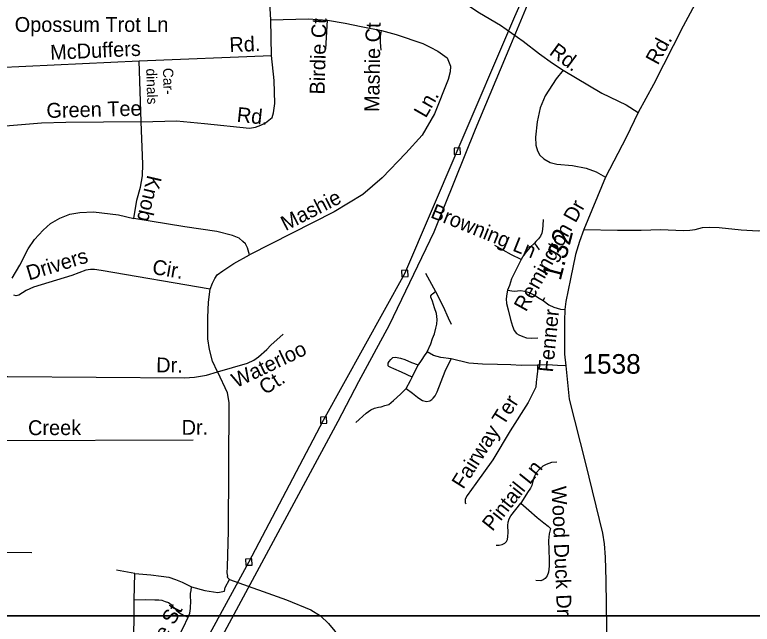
# Model space of a CAD drawing. Extents: x 2220236 to 2384410, y 720751 to 894131.
# Drawn here: x 2354061 to 2358769, y 816921 to 820812 of the extents above; entities that cross this region are included whole.
import ezdxf

# ---------------------------------------------------------------- set-up
doc = ezdxf.new("R2010")
doc.units = 0
doc.layers.add('Default', color=7, linetype='Continuous')

msp = doc.modelspace()

# ---------------------------------------------------------------- linework, layer by layer
at = {"layer": 'Default'}
for p, q in [((2355696.1, 820778.7), (2355671.2, 821172.7)), ((2355700.8, 820550.8), (2355696.1, 820778.7)), ((2354855.4, 820516.7), (2355700.8, 820550.8)), ((2353892.4, 820473.1), (2354855.4, 820516.7)), ((2354868.1, 820129), (2354855.4, 820516.7)), ((2357379.4, 819354.1), (2357409.3, 819311.5)), ((2356683, 819161.4), (2356746.2, 819045.8)), ((2357434.6, 818987.9), (2357445.6, 819006.9)), ((2356598, 818498.7), (2356637.2, 818576.1)), ((2353567.1, 818093.9), (2355200.5, 818097.5)), ((2354828.4, 817245.7), (2354709.8, 817266.8)), ((2354823.7, 817076.9), (2354828.4, 817245.7))]:
    msp.add_line(p, q, dxfattribs=at)
for points in [[(2346103.7, 826026.5), (2370568.5, 826026.5), (2370568.5, 816974.7), (2346103.7, 816974.7), (2346103.7, 826026.5)], [(2355671.2, 821172.7), (2356048.1, 821142.3), (2356148.4, 821131.7), (2356256.3, 821113.4), (2356427.5, 821077), (2356612.6, 821008.4), (2356717.8, 820971.8), (2356861.8, 820916.9), (2356946.3, 820878), (2357028.6, 820823.2), (2357161.9, 820744.3), (2357307.2, 820642.2), (2357410, 820563.3), (2357492.8, 820502.3), (2357561.2, 820457.3)], [(2349743.4, 807839.6), (2349751, 808535.4), (2349765.4, 809335.3), (2349939.6, 809817.2), (2350090.8, 810226.9), (2350328.9, 810529.6), (2350606.6, 810882.8), (2351204.5, 811377.9), (2351739.2, 811798), (2352473.9, 812380.7), (2353111.5, 812908.3), (2353471.9, 813194.5), (2353662.4, 813640.7), (2353958.5, 814300.1), (2354487.8, 815341.9), (2355009.9, 816316), (2355555.6, 817318.1), (2356032.7, 818223.5), (2356551.3, 819159.5), (2356885.8, 819941.3), (2357253.2, 820801.4), (2357397.3, 821129)], [(2357439.3, 821129.6), (2357225.6, 820617), (2357000, 820078.6), (2356736, 819423.6), (2356451.3, 818830.5), (2356255.6, 818468.1), (2356122.7, 818214.6), (2355207.4, 816516.2)], [(2358446.3, 820961.9), (2358327.3, 820738.1), (2358138.2, 820366.2), (2358041.8, 820187.4), (2357964.3, 820028.1), (2357832.8, 819774.7), (2357694, 819440.1), (2357665.6, 819364.3), (2357640.4, 819280.7), (2357609.3, 819126.3), (2357579, 818982), (2357571.8, 818929.3), (2357569.4, 818857.7), (2357569.4, 818740.9), (2357571, 818644.7), (2357578.5, 818570.5), (2357600.2, 818358.2), (2357703.5, 817947.8), (2357813.9, 817502.1), (2357823.3, 817434.2), (2357830.5, 817349.6), (2357834.4, 817199.7), (2357838, 816891.7), (2357836.3, 816703.7)], [(2355696.1, 820778.7), (2355933.4, 820786), (2356056.4, 820778.1)], [(2356045.9, 820592.4), (2356050.1, 820667.1), (2356056.4, 820778.1)], [(2356056.4, 820778.1), (2356170.5, 820758.2), (2356272.4, 820737.6), (2356401.8, 820711.9)], [(2356401.8, 820711.9), (2356496.8, 820686.3), (2356665.7, 820628.4), (2356713.8, 820604.9), (2356762.1, 820579.5), (2356820.7, 820536.3), (2356843.3, 820482.6), (2356839.7, 820446.6), (2356828.3, 820398.3), (2356741, 820179.5), (2356662.6, 820042.6), (2356558, 819927.3), (2356405.9, 819771.6), (2356283.2, 819664.2), (2356100.6, 819553.9), (2355560.2, 819279.5)], [(2356400.8, 820586.7), (2356396.6, 820635.1), (2356396.6, 820672.9), (2356401.8, 820711.9)], [(2354868.1, 820129), (2355094, 820133.6), (2355272.1, 820117.7), (2355558.5, 820087.2), (2355598.4, 820093.8), (2355632.1, 820106.2), (2355662.1, 820122.4), (2355703.6, 820154.9), (2355713.1, 820185.1), (2355720.5, 820245), (2355716.7, 820392.9), (2355700.8, 820550.8)], [(2357561.2, 820457.3), (2357518, 820402.7), (2357447.2, 820293.9), (2357414.3, 820217.6), (2357395.4, 820127.4), (2357384.6, 820029.3), (2357387, 819979.4), (2357397.5, 819943.4), (2357413.9, 819915.6), (2357438.2, 819892), (2357478.4, 819868.4), (2357522.5, 819857), (2357620.6, 819850), (2357708.7, 819833.2), (2357773.1, 819810), (2357832.8, 819774.7)], [(2357561.2, 820457.3), (2357808.4, 820312), (2357964.5, 820236.3), (2358041.8, 820187.4)], [(2354868.1, 820129), (2354386.3, 820123.1), (2354232.4, 820119.3), (2354000.9, 820100.4), (2353735.1, 820081.3)], [(2354821.7, 819510.7), (2354840.3, 819628.7), (2354863.1, 819711), (2354876.4, 819783.2), (2354877.4, 819857.1), (2354868.1, 820129)], [(2356866.6, 819920.5), (2356906.6, 819922.1), (2356904.9, 819962.1), (2356865, 819960.4), (2356866.6, 819920.5)], [(2357694, 819440.1), (2357909.4, 819437.6), (2358059.9, 819436.9), (2358182.9, 819440.1), (2358329.3, 819434.8), (2358371.4, 819437.3), (2358405.2, 819441.7), (2358451.1, 819454.2), (2358495, 819456.8), (2358557, 819453.5), (2358699.2, 819439.3), (2358807.2, 819432.5), (2358891.1, 819439.5), (2358982.9, 819454.7), (2359098.6, 819484), (2359212.1, 819517.4), (2359285.7, 819552.3), (2359365, 819599.1), (2359440.2, 819664), (2359499.4, 819722.9)], [(2354044.5, 819129.4), (2354093.5, 819213.8), (2354146.1, 819316.6), (2354187.4, 819376.9), (2354242.6, 819437.6), (2354288.1, 819480.1), (2354347.8, 819512.9), (2354413.3, 819539.6), (2354475.3, 819550.3), (2354563.2, 819553.5), (2354723.3, 819533.5), (2354821.7, 819510.7)], [(2355560.2, 819279.5), (2355545.6, 819323.3), (2355533.4, 819349.2), (2355517.1, 819365), (2355492.9, 819384.6), (2355450.8, 819402.1), (2355350.4, 819429), (2355146.1, 819458.5), (2354821.7, 819510.7)], [(2357434.6, 819504), (2357433, 819467.7), (2357429.8, 819440.9), (2357426.7, 819417.2), (2357417.2, 819398.3), (2357404.6, 819380.9), (2357387.3, 819365.1), (2357379.4, 819354.1)], [(2357379.4, 819354.1), (2357351, 819328.8), (2357327.3, 819300.4), (2357310, 819279.9), (2357294.2, 819248.3)], [(2357294.2, 819248.3), (2357231.1, 819279.9), (2357125.4, 819338.3)], [(2355308.8, 819060.6), (2355322.3, 819098.7), (2355337.9, 819127), (2355353.8, 819151), (2355389.5, 819177.5), (2355458.8, 819224.3), (2355560.2, 819279.5)], [(2357294.2, 819248.3), (2357264.2, 819189.9), (2357232.7, 819125.2), (2357218.5, 819082.6), (2357207.5, 819052.6)], [(2355308.8, 819060.6), (2354611.7, 819180.1), (2354569.6, 819185.6), (2354543.6, 819185.4), (2354513.6, 819180.9), (2354426.1, 819148), (2354181, 819072.9), (2354133.3, 819050.4), (2354087.7, 819021.9), (2354069.8, 819017.8), (2354055.7, 819021.6)], [(2356532.2, 819138.7), (2356572.1, 819140.3), (2356570.5, 819180.3), (2356530.5, 819178.7), (2356532.2, 819138.7)], [(2355355.2, 818531.4), (2355322.4, 818600.9), (2355303.6, 818674.6), (2355292.6, 818742.6), (2355293.1, 818878.4), (2355297.9, 818976.5), (2355308.8, 819060.6)], [(2356694.4, 818659.5), (2356717.3, 818710.7), (2356728.2, 818745.6), (2356740.2, 818775), (2356750, 818811), (2356755.4, 818837.1), (2356756.5, 818866.5), (2356754.3, 818903.6), (2356741.3, 818940.7), (2356727.6, 818983.7), (2356716.8, 819008.8), (2356717.8, 819017.5), (2356723.3, 819026.2), (2356727.6, 819030.6), (2356746.2, 819045.8)], [(2356746.2, 819045.8), (2356795.2, 818949.9), (2356826.8, 818876.9), (2356846.4, 818836.6)], [(2357207.5, 819052.6), (2357202.7, 819030.5), (2357198, 818999), (2357201.1, 818969), (2357210.6, 818928), (2357226.4, 818866.4), (2357239, 818823.8), (2357250, 818795.4), (2357264.2, 818776.5), (2357278.4, 818768.6), (2357303.7, 818757.5), (2357327.3, 818749.6), (2357362, 818748), (2357399.9, 818749.6)], [(2357207.5, 819052.6), (2357250, 819047.9), (2357291, 819051.1), (2357314.7, 819047.9), (2357344.7, 819038.4), (2357379.4, 819022.7), (2357409.3, 819002.1), (2357434.6, 818987.9)], [(2357434.6, 818987.9), (2357470.8, 818959.5), (2357502.4, 818945.3), (2357545, 818932.7), (2357571.8, 818929.3)], [(2355355.2, 818531.4), (2355546.8, 818587.2), (2355588.1, 818606.9), (2355617.6, 818628.9), (2355669.6, 818675.4), (2355695.1, 818701.4), (2355774.1, 818772)], [(2356694.4, 818659.5), (2356678.1, 818640.9), (2356656.3, 818603.9), (2356637.2, 818576.1)], [(2356847.1, 818614.7), (2356780.5, 818624.6), (2356734.7, 818636.6), (2356694.4, 818659.5)], [(2356598, 818498.7), (2356529.4, 818530.3), (2356481.5, 818551), (2356461.9, 818559.7), (2356448.8, 818567.3), (2356445.5, 818569.5), (2356444.4, 818580.4), (2356445.5, 818588.1), (2356452.1, 818597.9), (2356461.9, 818610.9), (2356474.9, 818622.9), (2356492.4, 818625.1), (2356524, 818619.7), (2356550.1, 818610.9), (2356592.6, 818591.3), (2356637.2, 818576.1)], [(2356558.8, 818426.7), (2356600.2, 818395.1), (2356632.9, 818370.1), (2356653.6, 818354.8), (2356663.4, 818348.3), (2356681.9, 818343.9), (2356690.6, 818342.8), (2356711.3, 818346.1), (2356724.4, 818354.8), (2356732, 818363.5), (2356745.1, 818379.9), (2356757.1, 818404.9), (2356809.3, 818535.7), (2356847.1, 818614.7)], [(2357397.5, 818575.2), (2357293.4, 818573.7), (2357228.4, 818576.9), (2357142, 818578.4), (2357046.9, 818581.8), (2356960.2, 818588.1), (2356847.1, 818614.7)], [(2357397.5, 818575.2), (2357397.5, 818535.8), (2357394.4, 818499.5), (2357389.6, 818466.3), (2357386.5, 818434.8), (2357375.4, 818409.5), (2357339.1, 818336.9), (2357224, 818155.4), (2357112, 817970.8), (2357004.8, 817819.3), (2356948, 817741.9), (2356937, 817718.3), (2356937, 817696.2), (2356943.3, 817689.9)], [(2357578.5, 818570.5), (2357526.8, 818572.1), (2357462.2, 818576.8), (2357397.5, 818575.2)], [(2353140.3, 818502.6), (2354016, 818503.2), (2355143.6, 818494.8), (2355207.6, 818497.6), (2355285.5, 818510.6), (2355355.2, 818531.4)], [(2355355.2, 818531.4), (2355416.8, 818400.1), (2355427.5, 818334.3), (2355422.2, 817514.2), (2355416.9, 817286.5), (2355415.2, 817248), (2355418.7, 817228.7), (2355416.9, 817221.7), (2355430.9, 817205.9)], [(2356558.8, 818426.7), (2356588.2, 818476.9), (2356598, 818498.7)], [(2356237.5, 818207.7), (2356305, 818268.7), (2356333.3, 818289.4), (2356357.3, 818300.3), (2356383.4, 818306.9), (2356399.8, 818309), (2356422.7, 818316.7), (2356448.8, 818324.3), (2356478.2, 818349.4), (2356524, 818389.7), (2356558.8, 818426.7)], [(2356013.5, 818202.8), (2356053.5, 818204.4), (2356051.8, 818244.3), (2356011.9, 818242.7), (2356013.5, 818202.8)], [(2357521.3, 817955.8), (2357488.2, 817952.6), (2357453.5, 817941.6), (2357431.4, 817930.5), (2357412.5, 817913.2), (2357390.4, 817887.9), (2357376.2, 817862.7), (2357366.8, 817826.4), (2357362, 817807.4), (2357354.1, 817788.5), (2357335.2, 817761.7), (2357316.3, 817733.3), (2357291, 817693.8)], [(2357134.9, 817425.5), (2357153.8, 817425.5), (2357172.8, 817430.3), (2357188.5, 817438.1), (2357199.6, 817449.2), (2357205.9, 817461.8), (2357209, 817480.8), (2357210.6, 817506), (2357209, 817550.2), (2357210.6, 817572.3), (2357216.9, 817592.8), (2357228, 817613.3), (2357259.5, 817652.8), (2357291, 817693.8)], [(2357291, 817693.8), (2357343.1, 817649.6), (2357396.7, 817602.3), (2357439.3, 817569.1), (2357466.1, 817547), (2357481.9, 817532.8), (2357473.2, 817498.9), (2357468.5, 817456.3), (2357470.1, 817393.2), (2357473.2, 817333.2), (2357473.2, 817290.6), (2357468.5, 817254.3), (2357460.6, 817230.6), (2357448, 817213.3), (2357433.8, 817203.8), (2357419.6, 817197.5), (2357388, 817199.1)], [(2352569, 817341.1), (2352636.2, 817361), (2352721.8, 817382.1), (2352799.5, 817399.1), (2352911.6, 817404.2), (2353219.5, 817398.7), (2353598.1, 817384.5), (2354170.6, 817379.8)], [(2355536.5, 817297.3), (2355576.4, 817298.9), (2355574.8, 817338.9), (2355534.8, 817337.3), (2355536.5, 817297.3)], [(2354828.4, 817245.7), (2354929.4, 817236.3), (2354995.6, 817228.4), (2355044.5, 817220.5), (2355087.1, 817206.3), (2355129.7, 817188.9), (2355189.8, 817159.5)], [(2355189.8, 817159.5), (2355273.9, 817136.7), (2355357.4, 817123.6), (2355399.4, 817132.4), (2355404.7, 817155.2), (2355430.9, 817205.9)], [(2355430.9, 817205.9), (2355796.6, 817077.2), (2355951.2, 817012.9), (2356011.7, 816973.8), (2356063.7, 816926.3), (2356103.8, 816877.7), (2356169.1, 816785.7), (2356261, 816676.9), (2356334.6, 816589.9), (2356406.5, 816517.9), (2356453.4, 816477.8), (2356552.5, 816390.4)], [(2355167.5, 816966.4), (2355177.8, 816992.4), (2355182.5, 817022.4), (2355184.1, 817072.9), (2355181.9, 817092.7), (2355182.5, 817117.1), (2355186.3, 817137.2), (2355189.8, 817159.5)], [(2354916, 816500), (2354876.5, 816519), (2354856, 816539.5), (2354840.2, 816560), (2354829.2, 816585.3), (2354819.7, 816610.5), (2354821.3, 816645.2), (2354819.7, 816768.3), (2354822.9, 816957.7), (2354823.7, 817076.9)], [(2354823.7, 817076.9), (2354893.1, 817078.4), (2354954.6, 817076.9), (2354981.4, 817076.9), (2354998.8, 817073.7), (2355020.8, 817065.8), (2355041.3, 817059.5), (2355058.7, 817046.9), (2355080.8, 817023.2), (2355095, 817007.4), (2355112.3, 816993.2), (2355139.1, 816979), (2355167.5, 816966.4)], [(2329807.7, 816974.9), (2370566.3, 816974.8), (2370566.3, 785046.7), (2329807.6, 785046.7), (2329807.7, 816974.9)], [(2354916, 816500), (2354965.6, 816590.8), (2355090.2, 816810.2), (2355136, 816898.5), (2355167.5, 816966.4)]]:
    msp.add_lwpolyline(points, dxfattribs=at)

# ---------------------------------------------------------------- texts
for s, height, p in [('Opossum Trot Ln', 95, (2354060.5, 820702.2)), ('1538', 125, (2357685, 818520.4))]:
    msp.add_text(s, height=height, dxfattribs=at).set_placement(p)
for s, height, rotation, p in [('Birdie Ct', 95, 88.3873, (2356038.2, 820301.7)), ('Mashie Ct', 95, 89.0212, (2356387, 820190.1)), ('Rd.', 95, 2.3099, (2355432.9, 820572.8)), ('Rd.', 95, 61.2729, (2358166.2, 820485.5)), ('McDuffers', 95, 2.5923, (2354288.9, 820523.9)), ('Rd.', 95, 323.6196, (2357467.2, 820561.8)), ('dinals', 65.62, 271.8762, (2354899.7, 820467.8)), ('Car-', 65.62, 271.8762, (2355006.3, 820471.3)), ('Ln.', 95, 60.2013, (2356684.8, 820147.4)), ('Green Tee', 95, 1.4153, (2354264.2, 820152.9)), ('Rd.', 95, 353.9208, (2355475.2, 820129)), ('Knob', 95, 256.8336, (2354907.7, 819792.7)), ('Mashie', 95, 26.9203, (2355789.8, 819429.6)), ('Browning Ln', 95, 337.9668, (2356709.5, 819519.6)), ('Remington Dr', 95, 60.8781, (2357324.7, 818910.5)), ('1.32', 125, 75.5639, (2357545.3, 819109.9)), ('Drivers', 95, 17.0349, (2354151.6, 819114.9)), ('Cir.', 95, 350.2728, (2354933.9, 819158.1)), ('Fenner', 95, 84.3389, (2357496.3, 818526.4)), ('Waterloo', 95, 25.5643, (2355474.2, 818427.6)), ('Dr.', 95, 359.5732, (2354963.3, 818528.9)), ('Ct.', 95, 32.3126, (2355658.7, 818382.3)), ('Fairway Ter', 95, 57.6227, (2356924, 817778.3)), ('Creek', 95, 0.1264, (2354145.8, 818127.9)), ('Dr.', 95, 0.1264, (2355126.4, 818130.1)), ('Pintail Ln', 95, 51.3544, (2357110, 817509.8)), ('Wood Duck Dr', 95, 272.4883, (2357487.4, 817800.8)), ('Blaire St', 95, 62.0402, (2354908.8, 816592.9))]:
    msp.add_text(s, height=height, rotation=rotation, dxfattribs=at).set_placement(p)

doc.saveas('drawing.dxf')
